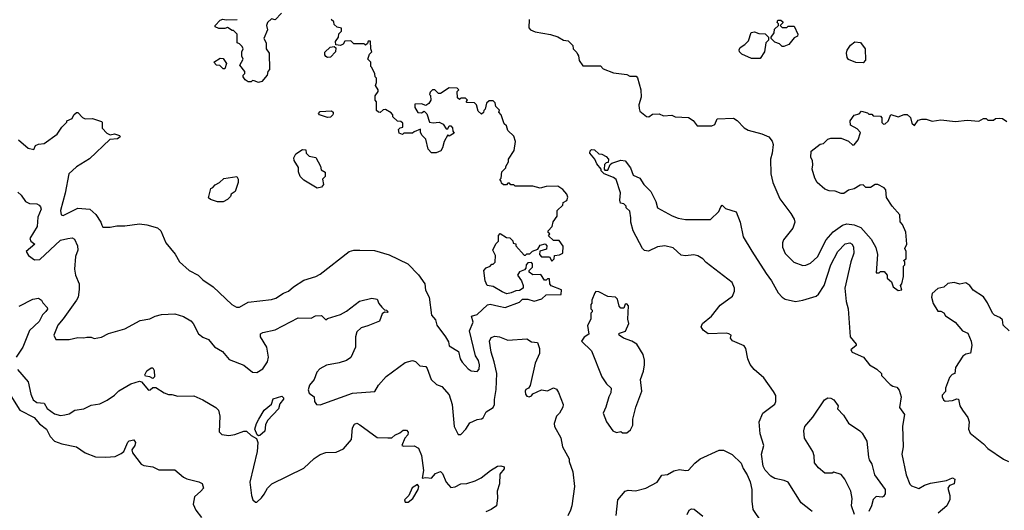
# Model space of a CAD drawing. Extents: x 2239805 to 2396427, y 665731 to 772158.
# Tile 304 of 326: x 2345988 to 2352698, y 760824 to 764163. Entities that reach past the tile are written whole.
import ezdxf

# ---------------------------------------------------------------- set-up
doc = ezdxf.new("R2010")
doc.units = 0

msp = doc.modelspace()

# ---------------------------------------------------------------- linework, layer by layer
at = {"layer": '0CON05XD'}
for points in [[(2347773, 764207), (2347728.3, 764161.7), (2347705, 764170), (2347677.5, 764145), (2347670, 764125), (2347677.5, 764095), (2347652.5, 764035), (2347667.5, 764005), (2347667.5, 763965), (2347687.5, 763935), (2347690, 763825), (2347678.3, 763811.7), (2347673.3, 763785), (2347636.9, 763743.1), (2347615, 763736.2), (2347586.4, 763746.4), (2347575, 763750), (2347565, 763740), (2347545, 763740), (2347523.6, 763753.6), (2347510, 763775), (2347510, 763785), (2347521.7, 763798.3), (2347521.7, 763811.7), (2347487.5, 763855), (2347510, 763895), (2347502.5, 763915), (2347502.5, 763945), (2347510, 763965), (2347505, 763980), (2347485, 764000), (2347470, 764005), (2347470, 764065), (2347445, 764090), (2347435, 764090), (2347405, 764110), (2347385, 764102.5), (2347345, 764102.5), (2347320, 764115), (2347320, 764125), (2347355, 764160), (2347373, 764167), (2347395, 764162.5), (2347470, 764165)], [(2349591.7, 762691.7), (2349600, 762705), (2349590, 762715), (2349590, 762725), (2349617.5, 762755), (2349623, 762787), (2349650, 762825), (2349650, 762865), (2349688.3, 762901.7), (2349691.7, 762918.3), (2349717, 762933), (2349722.5, 762955), (2349717.5, 762975), (2349688.3, 763008.3), (2349655, 763030), (2349575, 763027.5), (2349535, 763017.5), (2349485, 763030), (2349365, 763030), (2349355, 763040), (2349335, 763040), (2349325, 763050), (2349315, 763050), (2349305, 763040), (2349285, 763040), (2349271.7, 763051.7), (2349270, 763065), (2349260, 763075), (2349270, 763085), (2349273, 763127), (2349300, 763155), (2349300, 763165), (2349320, 763195), (2349320, 763215), (2349357, 763273), (2349367.5, 763335), (2349355, 763370), (2349315, 763410), (2349305, 763440), (2349290, 763455), (2349270, 763515), (2349253, 763533), (2349257, 763547), (2349233, 763573), (2349227, 763597), (2349215, 763610), (2349188.3, 763611.7), (2349170, 763595), (2349160, 763555), (2349150, 763545), (2349148.3, 763531.7), (2349135, 763520), (2349111.7, 763541.7), (2349100, 763585), (2349088.3, 763598.3), (2349035, 763600), (2349030, 763605), (2349040, 763615), (2349025, 763630), (2348995, 763630), (2348985, 763620), (2348971.7, 763631.7), (2348970, 763675), (2348980, 763685), (2348968.3, 763698.3), (2348915, 763700), (2348855, 763660), (2348841.7, 763661.7), (2348817, 763687), (2348800, 763685), (2348785, 763670), (2348780, 763655), (2348787, 763647), (2348790, 763615), (2348776.4, 763593.6), (2348755, 763580), (2348725, 763590), (2348681.7, 763588.3), (2348680, 763565), (2348701.7, 763531.7), (2348725, 763530), (2348745, 763540), (2348763, 763523), (2348780, 763465), (2348805, 763461.2), (2348847, 763467), (2348873, 763453), (2348895, 763420), (2348905, 763420), (2348915, 763440), (2348925, 763440), (2348938.3, 763428.3), (2348940, 763405), (2348948.3, 763391.7), (2348915, 763370), (2348905, 763380), (2348881.2, 763335), (2348869.7, 763290.3), (2348858.2, 763271.8), (2348825, 763256.7), (2348795, 763258.1), (2348771.5, 763281.5), (2348755, 763350), (2348730, 763375), (2348720, 763395), (2348718.3, 763418.3), (2348675, 763400), (2348665, 763390), (2348605, 763390), (2348597.5, 763382.5), (2348575, 763390), (2348570, 763415), (2348581.7, 763428.3), (2348598.3, 763431.7), (2348598.3, 763458.3), (2348585, 763470), (2348561.7, 763471.7), (2348531.7, 763501.7), (2348530, 763515), (2348518.3, 763528.3), (2348481.7, 763551.7), (2348465, 763550), (2348445, 763532.5), (2348433.3, 763533.3), (2348420, 763545), (2348420, 763605), (2348410, 763615), (2348410, 763645), (2348430, 763675), (2348430, 763685), (2348412.5, 763715), (2348420, 763735), (2348420, 763765), (2348410, 763775), (2348407.5, 763795), (2348388.3, 763838.3), (2348380, 763845), (2348380, 763875), (2348360, 763895), (2348371.7, 763928.3), (2348387.5, 763945), (2348380, 763965), (2348378.3, 764018.3), (2348361.7, 764018.3), (2348358.3, 764001.7), (2348345, 763990), (2348335, 764000), (2348265, 764000), (2348245, 764020), (2348203, 764017), (2348193, 763997), (2348175, 763987.5), (2348141.7, 763991.7), (2348140, 764015), (2348160, 764045), (2348161.7, 764068.3), (2348180, 764085), (2348180, 764105), (2348151.7, 764111.7), (2348131.7, 764131.7), (2348128.3, 764148.3), (2348110, 764165)], [(2349460, 764165), (2349458.3, 764108.3), (2349470, 764095), (2349500.7, 764080.7), (2349605, 764062.5), (2349655, 764047.5), (2349693, 764023), (2349725, 764020), (2349758.3, 763988.3), (2349760, 763965), (2349785, 763940), (2349788.3, 763928.3), (2349797, 763917), (2349800, 763885), (2349825, 763850), (2349945, 763850), (2349965, 763830), (2350035, 763802.5), (2350125, 763790), (2350145, 763780), (2350188.3, 763778.3), (2350197, 763767), (2350220, 763685), (2350222.5, 763635), (2350207.5, 763585), (2350208.3, 763558.3), (2350215, 763540), (2350260, 763505), (2350275, 763503.3), (2350300.7, 763519.3), (2350345, 763522.5), (2350375, 763510), (2350433, 763513), (2350455, 763503.3), (2350545, 763497.5), (2350576.4, 763476.4), (2350605, 763440), (2350705, 763440), (2350725, 763450), (2350741.2, 763488.8), (2350853, 763493), (2350878.3, 763478.3), (2350925, 763427.5), (2350951.7, 763411.7), (2351045, 763386.7), (2351092.5, 763365), (2351116.1, 763336.1), (2351123, 763313), (2351116.7, 763255), (2351103.3, 763215), (2351106.7, 763115), (2351120, 763055), (2351167.5, 762945), (2351242.5, 762845), (2351266.7, 762805), (2351270, 762785), (2351257.5, 762745), (2351193.8, 762665), (2351186.7, 762645), (2351186.7, 762615), (2351205, 762572.5), (2351263.9, 762513.9), (2351325, 762490), (2351345, 762492.5), (2351377.5, 762505), (2351425, 762550), (2351484.5, 762665.5), (2351530.8, 762719.2), (2351595, 762764.4), (2351625, 762773.3), (2351675, 762767.5), (2351718.9, 762748.9), (2351789.5, 762669.5), (2351822.2, 762612.2), (2351832.5, 762565), (2351825, 762440), (2351845, 762440), (2351855, 762450), (2351878.3, 762448.3), (2351900, 762425), (2351900, 762405), (2351928.3, 762378.3), (2351940, 762345), (2351975, 762320), (2352000, 762325), (2351990, 762355), (2352000, 762365), (2352010, 762415), (2352010, 762485), (2352020, 762495), (2352020, 762515), (2352010, 762525), (2352030, 762535), (2352030, 762585), (2352020, 762605), (2352032.5, 762635), (2352027, 762717), (2352005, 762770), (2351988.3, 762788.3), (2351986.7, 762835), (2351933.9, 762893.9), (2351893.9, 762953.9), (2351890, 763005), (2351878.3, 763018.3), (2351835, 763042.5), (2351818.3, 763041.7), (2351785, 763020), (2351755, 763020), (2351735, 763040), (2351715, 763037.5), (2351675, 763012.5), (2351635, 763002.5), (2351605, 762980), (2351585, 762980), (2351546.1, 762996.1), (2351505, 762998.8), (2351475, 763008.8), (2351422.5, 763055), (2351407.5, 763085)], [(2351195, 763980), (2351185, 763980), (2351165, 764000), (2351135, 764010), (2351110, 764035), (2351110, 764045), (2351130, 764075), (2351131.7, 764098.3), (2351160, 764125), (2351160, 764135), (2351150, 764145), (2351155, 764160), (2351175, 764160), (2351188.3, 764148.3), (2351188.3, 764141.7), (2351170, 764125), (2351185, 764110), (2351215, 764110), (2351225, 764120), (2351265, 764120), (2351290, 764065), (2351288.3, 764051.7), (2351265, 764040), (2351230, 763995), (2351195, 763980)], [(2350975, 763898.8), (2350909.3, 763929.3), (2350892.5, 763945), (2350890.7, 763959.3), (2350897.5, 763975), (2350930, 763995), (2350955, 764020), (2350973, 764077), (2350995, 764080), (2351025, 764070), (2351067, 764067), (2351090, 764045), (2351090, 764025), (2351073, 764007), (2351062.5, 763945), (2351035, 763900), (2350975, 763898.8)], [(2351735, 763870), (2351685, 763872.5), (2351635, 763892.5), (2351627.5, 763905), (2351622.5, 763935), (2351627.5, 763955), (2351650.5, 763989.5), (2351678.3, 764011.7), (2351718.3, 764008.3), (2351750, 763965), (2351751.7, 763888.3), (2351735, 763870)], [(2348085, 763906.2), (2348073.8, 763913.8), (2348066.7, 763925), (2348068.3, 763941.7), (2348103, 763977), (2348131.7, 763981.7), (2348141.7, 763971.7), (2348140, 763945), (2348105, 763908.8), (2348085, 763906.2)], [(2347385, 763830), (2347375, 763830), (2347351.7, 763851.7), (2347330, 763855), (2347310, 763875), (2347355, 763902.5), (2347375, 763900), (2347397.5, 763865), (2347385, 763830)], [(2345980, 763345), (2346045, 763290), (2346085, 763280), (2346095, 763307.5), (2346115, 763316.7), (2346155, 763320), (2346242.5, 763385), (2346275, 763432.5), (2346310, 763465), (2346310, 763475), (2346345, 763490), (2346357.5, 763515), (2346375, 763532.5), (2346385, 763532.5), (2346415, 763497.5), (2346435, 763487.5), (2346485, 763491.2), (2346545, 763470), (2346550, 763465), (2346550, 763425), (2346581.7, 763391.7), (2346605, 763380), (2346635, 763386.7), (2346667.5, 763375), (2346672.5, 763365), (2346655, 763352.5), (2346601.7, 763348.3), (2346463, 763217), (2346375, 763162.5), (2346323.3, 763115), (2346298.2, 762981.8), (2346265.8, 762865), (2346270.8, 762835), (2346285, 762830), (2346385, 762881.1), (2346465, 762874.2), (2346507.1, 762837.1), (2346541.2, 762785), (2346547.5, 762765), (2346555, 762750), (2346605, 762750), (2346649.3, 762760.7), (2346705, 762761.2), (2346803.6, 762773.6), (2346855, 762766.2), (2346926.1, 762746.1), (2346950, 762725), (2346983.9, 762643.9), (2347048.3, 762568.3), (2347077.5, 762515), (2347142.5, 762455), (2347204, 762424), (2347235, 762393.3), (2347307.5, 762345), (2347434.1, 762224.1), (2347465, 762206.7), (2347485, 762206.7), (2347545, 762240.8), (2347705, 762258.8), (2347732.7, 762267.3), (2347785, 762302), (2347820, 762315), (2347854.2, 762345.8), (2347925, 762390.8), (2348005, 762414.2), (2348035, 762432), (2348232.5, 762585), (2348265, 762594), (2348305.7, 762594.3), (2348405, 762591.9), (2348505, 762563.1), (2348632.5, 762502.5), (2348705.6, 762425.6), (2348748.8, 762365), (2348752.7, 762322.7), (2348778.6, 762275), (2348795, 762152.5), (2348820.7, 762120.7), (2348830, 762085), (2348890, 762005), (2348909.5, 761969.5), (2348915, 761942.5), (2348977.5, 761905), (2348988.8, 761855), (2349002.7, 761832.7), (2349045, 761786.7), (2349065, 761773.3), (2349105, 761767.5), (2349120, 761785), (2349122, 761815), (2349115, 761842.5), (2349093.8, 761875), (2349053.8, 762045), (2349078.8, 762105), (2349067.5, 762145), (2349105, 762156.2), (2349175, 762222.5), (2349195, 762226.7), (2349253.3, 762213.3), (2349296.4, 762203.6), (2349395, 762240), (2349415, 762260), (2349451.7, 762261.7), (2349495, 762247.5), (2349547, 762263), (2349575, 762290), (2349678.3, 762291.7), (2349680, 762325), (2349610.7, 762350.7), (2349600, 762365), (2349598.3, 762398.3), (2349585, 762400), (2349575, 762390), (2349565, 762390), (2349538.3, 762428.3), (2349485, 762427.5), (2349460, 762445), (2349460, 762455), (2349481.7, 762478.3), (2349481.7, 762501.7), (2349475, 762510), (2349451.7, 762508.3), (2349440, 762495), (2349437.5, 762472.5), (2349428.3, 762461.7), (2349393.6, 762446.4), (2349380, 762425), (2349407.5, 762385), (2349420, 762355), (2349420, 762335), (2349395, 762320), (2349368.3, 762318.3), (2349337, 762303), (2349308.3, 762298.3), (2349275, 762310), (2349215, 762347.5), (2349173.9, 762353.9), (2349160, 762385), (2349150, 762455), (2349167.5, 762475), (2349193.6, 762486.4), (2349205, 762500), (2349215, 762500), (2349227, 762513), (2349229.3, 762559.3), (2349213.3, 762595), (2349233, 762637), (2349250, 762655), (2349250, 762695), (2349261.7, 762708.3), (2349305, 762680), (2349328.3, 762678.3), (2349348.3, 762658.3), (2349351.7, 762641.7), (2349368.3, 762638.3), (2349370, 762625), (2349425, 762560), (2349435, 762560), (2349445, 762570), (2349465, 762570), (2349483, 762587), (2349518.3, 762601.7), (2349535, 762627.5), (2349568.3, 762638.3), (2349580, 762625), (2349578.3, 762601.7), (2349531.7, 762588.3), (2349530, 762565), (2349545, 762550), (2349598.3, 762548.3), (2349615, 762520), (2349630, 762535), (2349631.7, 762558.3), (2349667, 762563), (2349690, 762575), (2349691.7, 762621.7), (2349665, 762660), (2349625, 762660), (2349591.7, 762691.7)], [(2348085, 763498), (2348030, 763515), (2348023.3, 763525), (2348035, 763538.8), (2348112.3, 763542.3), (2348123.3, 763535), (2348123.8, 763525), (2348121.2, 763515), (2348105, 763500.8), (2348085, 763498)], [(2351407.5, 763085), (2351387.5, 763145), (2351392.5, 763175), (2351390, 763205), (2351380, 763225), (2351381.7, 763268.3), (2351443, 763317), (2351465, 763320), (2351495, 763350), (2351515, 763356.7), (2351585, 763356.7), (2351635, 763337.5), (2351665, 763310), (2351675, 763312.5), (2351702.5, 763345), (2351717.5, 763395), (2351695, 763420), (2351650, 763445), (2351647.5, 763475), (2351675, 763512.5), (2351708.3, 763521.7), (2351725, 763540), (2351765, 763530), (2351775, 763520), (2351795, 763520), (2351805, 763510), (2351855, 763507.5), (2351862.5, 763495), (2351863, 763463), (2351875, 763453.3), (2351886.1, 763453.9), (2351907.3, 763472.7), (2351925, 763517.5), (2351975, 763502.5), (2352015, 763517.5), (2352035, 763517.5), (2352058.3, 763498.3), (2352068.3, 763458.3), (2352085, 763442.5), (2352110.5, 763479.5), (2352135, 763486.2), (2352165, 763486), (2352205, 763472.5), (2352265, 763482.5), (2352365, 763470), (2352445, 763480), (2352525, 763472.5), (2352555, 763490), (2352575, 763490), (2352585, 763480), (2352625, 763480), (2352638.3, 763491.7), (2352665, 763492.5), (2352685, 763490), (2352715, 763470)], [(2348015, 763017.5), (2347925, 763070), (2347900, 763095), (2347888.3, 763128.3), (2347887, 763157), (2347857.5, 763205), (2347857, 763223), (2347870.7, 763249.3), (2347915, 763280), (2347938.3, 763278.3), (2347940, 763255), (2347960, 763235), (2348006.4, 763226.4), (2348037, 763167), (2348041.7, 763141.7), (2348070, 763125), (2348070, 763095), (2348052.5, 763077.5), (2348059.3, 763040.7), (2348045, 763023.3), (2348015, 763017.5)], [(2351387.5, 760815), (2351377.5, 760825), (2351313.6, 760873.6), (2351223.8, 761015), (2351197.1, 761027.1), (2351135, 761040), (2351106.7, 761055), (2351067, 761097), (2351054.3, 761124.3), (2351044.2, 761205), (2351059.2, 761265), (2351034, 761345), (2351028, 761425), (2351051.2, 761485), (2351133.6, 761546.4), (2351140, 761565), (2351140, 761605), (2351125, 761632.5), (2351060, 761725), (2350993, 761783), (2350965.9, 761815.9), (2350950, 761855), (2350936.2, 761925), (2350924.2, 761944.2), (2350845, 761976.7), (2350832.5, 761995), (2350837.5, 762015), (2350820, 762025), (2350805, 762030), (2350680, 762025), (2350645, 762050), (2350633, 762073), (2350640, 762095), (2350702.5, 762145), (2350760.5, 762219.5), (2350845, 762282.5), (2350860, 762315), (2350860, 762335), (2350842.5, 762375), (2350665, 762510), (2350642.5, 762535), (2350610, 762555), (2350583, 762563), (2350525, 762556.7), (2350495, 762560), (2350440.7, 762610.7), (2350383.6, 762623.6), (2350335, 762616.7), (2350273, 762587), (2350245, 762592.5), (2350232.5, 762605), (2350167.5, 762725), (2350152.5, 762785), (2350152.5, 762815), (2350145, 762860), (2350121.7, 762881.7), (2350120, 762895), (2350105, 762910), (2350083.3, 762915), (2350078.8, 762935), (2350082.5, 762985), (2350053.3, 763075), (2350035, 763088.8), (2349970, 763115), (2349950, 763135), (2349950, 763145), (2349921.7, 763181.7), (2349907.5, 763215), (2349873.3, 763255), (2349875, 763270), (2349885, 763280), (2349905, 763277.5), (2349935, 763250), (2349955, 763247.5), (2349985, 763232.5), (2350000, 763215), (2349998.3, 763191.7), (2349985, 763190), (2349973, 763177), (2349970, 763145), (2349975, 763140), (2349995, 763140), (2350011.7, 763178.3), (2350022.5, 763187.5), (2350083.9, 763206.1), (2350115, 763202.5), (2350150, 763155), (2350167.5, 763105), (2350213.3, 763085), (2350240.9, 763040.9), (2350289.2, 762995), (2350323.8, 762925), (2350335, 762882.5), (2350435, 762827.5), (2350475, 762812.5), (2350525, 762803.3), (2350695, 762803.3), (2350753, 762857), (2350765, 762890), (2350775, 762900), (2350798.3, 762878.3), (2350870, 762855), (2350898.8, 762785), (2350918.8, 762685), (2350977.9, 762587.9), (2351073.8, 762435), (2351112, 762385), (2351156.2, 762305), (2351184.4, 762274.4), (2351205, 762262), (2351275, 762246.2), (2351325, 762253.8), (2351415, 762282.5), (2351431.2, 762295), (2351469.2, 762355), (2351515.5, 762495), (2351562.2, 762585), (2351613.2, 762636.8), (2351645, 762643.8), (2351661.2, 762635), (2351670.8, 762615), (2351672.9, 762575), (2351651.4, 762515), (2351610, 762335), (2351620.8, 762245), (2351634, 762195), (2351648, 762005), (2351687.5, 761955), (2351687.5, 761945), (2351652.5, 761915), (2351660.7, 761900.7), (2351737.5, 761865), (2351780, 761815), (2351830, 761785), (2351860, 761755), (2351861.7, 761741.7), (2351920, 761680), (2351938.3, 761668.3), (2351965, 761662.5), (2351981.7, 761641.7), (2351996, 761595), (2351983.9, 761523.9), (2352016.7, 761475), (2352003.8, 761396.2), (2352008.5, 761255), (2351998.6, 761205), (2352028.6, 761065), (2352055, 761002), (2352065, 760990.8), (2352115, 760971.2), (2352154.3, 760995.7), (2352195, 761007.5), (2352302.7, 761027.3), (2352345, 761045.7), (2352360.8, 761035), (2352355.6, 761004.4), (2352325, 760992.5), (2352313.3, 760975), (2352326.7, 760925), (2352326.4, 760896.4), (2352305.8, 760854.2), (2352247.5, 760805)], [(2347375, 762923.3), (2347335, 762923.3), (2347288.3, 762938.3), (2347275, 762950), (2347290, 763015), (2347305, 763020), (2347320.7, 763039.3), (2347350, 763055), (2347378.3, 763081.7), (2347467, 763097), (2347477, 763077), (2347477.5, 763055), (2347457, 762993), (2347430, 762975), (2347425, 762960), (2347405, 762940), (2347375, 762923.3)], [(2345975, 762990), (2345997.9, 762967.9), (2346026.7, 762925), (2346055, 762911.2), (2346105, 762910), (2346121.7, 762901.7), (2346129.5, 762889.5), (2346133.6, 762873.6), (2346111.7, 762818.3), (2346108, 762755), (2346057.1, 762675), (2346063.8, 762655), (2346090, 762635), (2346031.2, 762585), (2346047.7, 762557.7), (2346089.5, 762529.5), (2346125, 762530), (2346266.4, 762663.6), (2346316.6, 762673.4), (2346345, 762677.5), (2346360.3, 762670.3), (2346382.9, 762625), (2346383.1, 762595), (2346368, 762552), (2346360.6, 762465), (2346368.1, 762425), (2346394.3, 762365), (2346393.9, 762326.1), (2346385.8, 762275), (2346374.2, 762255), (2346285, 762126.2), (2346247, 762083), (2346221.2, 762015), (2346235, 761987.5), (2346325, 761987.5), (2346385, 762000), (2346425, 761997.5), (2346445, 762002.5), (2346475, 762002.5), (2346495, 761992.5), (2346545, 762002.5), (2346593, 762027), (2346705, 762060), (2346810, 762115), (2346875, 762127.5), (2346910, 762145), (2346955, 762156.7), (2347045, 762160), (2347103.6, 762143.6), (2347155, 762113.3), (2347171.2, 762095), (2347207.5, 762025), (2347235, 762002.5), (2347275, 761987.5), (2347315, 761936.7), (2347370, 761905), (2347415, 761851.2), (2347515, 761811.2), (2347574.1, 761764.1), (2347605, 761761.2), (2347645, 761786.7), (2347676.7, 761835), (2347683.3, 761865), (2347671.2, 761935), (2347628.8, 762005), (2347630, 762025), (2347645, 762033.8), (2347728.7, 762051.3), (2347885, 762133.3), (2347975, 762132.5), (2348003.6, 762146.4), (2348045, 762150), (2348075, 762120), (2348085, 762130), (2348175, 762156.7), (2348215, 762178.8), (2348303.2, 762246.8), (2348387.3, 762267.3), (2348425, 762261.2), (2348435, 762232.5), (2348456.1, 762206.1), (2348475, 762187.5), (2348487, 762187), (2348500, 762175), (2348495, 762170), (2348475, 762173.3), (2348458.6, 762161.4), (2348438.8, 762111.2), (2348359.3, 762079.3), (2348315, 762066.2), (2348285, 762037.5), (2348276, 762005), (2348275.7, 761935), (2348245, 761864.3), (2348215, 761844.4), (2348165, 761827.8), (2348078.3, 761811.7), (2348033.8, 761786.2), (2348013.3, 761765), (2347994.4, 761715), (2347961.8, 761675), (2347954.6, 761644.6), (2347960, 761620), (2347995.7, 761595.7), (2347996.7, 761565), (2348010, 761545), (2348035, 761542.5), (2348255, 761620), (2348407.7, 761632.3), (2348434, 761675), (2348485, 761733.8), (2348615, 761830), (2348665, 761843.3), (2348685, 761836.7), (2348715, 761806.7), (2348755, 761802.5), (2348765, 761790), (2348792.5, 761715), (2348829.3, 761679.3), (2348865, 761667.5), (2348915, 761610), (2348934.3, 761545), (2348948.6, 761395), (2348975, 761340), (2348995, 761340), (2349027.5, 761375), (2349055, 761420), (2349105, 761442.5), (2349135, 761446.7), (2349145.8, 761454.2), (2349166.1, 761493.9), (2349215, 761522.5), (2349223.8, 761545), (2349222.7, 761577.3), (2349234.2, 761645), (2349238.6, 761755), (2349221.5, 761835), (2349199.8, 761899.8), (2349190, 761975), (2349200.3, 761999.7), (2349225, 762008.6), (2349257.5, 762005), (2349315, 761981.2), (2349445, 761990), (2349475, 761970), (2349516.1, 761966.1), (2349531.2, 761925), (2349529.3, 761890.7), (2349501.2, 761825), (2349467.1, 761672.9), (2349456, 761654), (2349437.5, 761645), (2349432.5, 761635), (2349434, 761615), (2349445, 761600), (2349460, 761595), (2349475, 761602.5), (2349485, 761617.5), (2349545, 761643.3), (2349585, 761637.5), (2349626.4, 761656.4), (2349645, 761647.5), (2349660, 761625), (2349692.5, 761545), (2349690, 761525), (2349666.7, 761485), (2349646.4, 761463.6), (2349630, 761415), (2349632.5, 761395), (2349676.4, 761316.4), (2349687.5, 761255), (2349732.5, 761175), (2349733.3, 761155), (2349756.7, 761085), (2349768.8, 760985), (2349750, 760855), (2349742.5, 760825), (2349723, 760787)], [(2352730, 762045), (2352690, 762085), (2352685, 762120), (2352667, 762137), (2352631.7, 762151.7), (2352616.7, 762165), (2352583.8, 762235), (2352555, 762276.7), (2352485, 762322.5), (2352463, 762353), (2352435, 762372.5), (2352395, 762363.8), (2352355, 762373.3), (2352312.3, 762367.7), (2352285, 762343.3), (2352245, 762332.5), (2352205, 762300), (2352202.5, 762275), (2352212.3, 762232.3), (2352245, 762180), (2352265, 762180), (2352285, 762167.5), (2352297, 762147), (2352363.3, 762103.3), (2352412.5, 762045), (2352449.3, 762029.3), (2352472.5, 761975), (2352477.5, 761945), (2352466.7, 761893.3), (2352435, 761887.5), (2352415, 761872.5), (2352366.2, 761795), (2352360, 761755), (2352341.7, 761748.3), (2352325, 761727.5), (2352296.7, 761655), (2352297, 761633), (2352275, 761607.5), (2352273.3, 761595), (2352282.5, 761575), (2352295, 761567.5), (2352345, 761570), (2352375, 761582.5), (2352385, 761580), (2352394.1, 761534.1), (2352413.3, 761505), (2352450, 761455), (2352457.5, 761425), (2352453.5, 761375), (2352465, 761349.2), (2352556.7, 761275), (2352585, 761243.3), (2352691.7, 761171.7), (2352726.4, 761156.4)], [(2350125, 761350), (2350149.3, 761370.7), (2350166.4, 761403.6), (2350167, 761443), (2350186.7, 761525), (2350226.7, 761635), (2350217.5, 761715), (2350239.3, 761770.7), (2350246.7, 761815), (2350246.2, 761845), (2350236.2, 761885), (2350193.8, 761955), (2350160, 761975), (2350102.5, 761995), (2350072.5, 762015), (2350070, 762025), (2350075, 762030), (2350116.4, 762043.6), (2350140, 762095), (2350133.3, 762125), (2350136.7, 762216.7), (2350125, 762230), (2350115, 762227.5), (2350105, 762200), (2350085, 762200), (2350073, 762213), (2350060.7, 762260.7), (2350047.5, 762275), (2349995, 762279.2), (2349935, 762311.2), (2349915, 762312.5), (2349906.4, 762303.6), (2349887.5, 762255), (2349887, 762233), (2349880, 762225), (2349880, 762195), (2349890, 762185), (2349890, 762175), (2349880, 762165), (2349880, 762125), (2349858.3, 762081.7), (2349867, 762023), (2349835, 762002.5), (2349817.5, 761975), (2349885, 761910), (2349955, 761732.5), (2349987.5, 761685), (2350017.5, 761655), (2350017, 761623), (2350002.5, 761595), (2349982.5, 761525), (2349963.3, 761485), (2349986.4, 761426.4), (2350030, 761365), (2350055, 761352.5), (2350085, 761360), (2350095, 761350), (2350125, 761350)], [(2345985, 762212.5), (2346078.3, 762261.7), (2346115, 762267.1), (2346136.2, 762255), (2346146.2, 762235), (2346174.3, 762205), (2346177.2, 762192.8), (2346165, 762177.1), (2346142.5, 762155), (2346120.2, 762109.8), (2346055, 762047.5), (2346010, 761935), (2345964.2, 761865)], [(2345972.6, 761782.6), (2346045, 761698.8), (2346063.3, 761613.3), (2346080, 761575), (2346105, 761558), (2346155, 761553.3), (2346175, 761517.5), (2346225, 761480), (2346265, 761470), (2346295, 761472.5), (2346325, 761480), (2346363.6, 761506.4), (2346425, 761513.3), (2346475, 761540), (2346535, 761547.5), (2346585, 761572.5), (2346635, 761606.7), (2346664.2, 761635.8), (2346745.6, 761684.4), (2346803.3, 761703.3), (2346818, 761698), (2346865, 761642.5), (2346877, 761643), (2346895, 761660), (2346915, 761660), (2346973, 761623), (2347003, 761613), (2347025, 761612.5), (2347065, 761600), (2347175, 761602.5), (2347235, 761576.7), (2347323.6, 761523.6), (2347342.5, 761505), (2347352.5, 761465), (2347348.3, 761358.3), (2347365, 761340), (2347413, 761333), (2347455, 761340), (2347515, 761363.3), (2347533, 761363), (2347565, 761333.3), (2347602.5, 761312.5), (2347611.2, 761285), (2347606.1, 761223.9), (2347556.7, 761015), (2347566.7, 760925), (2347577.5, 760895), (2347595, 760880), (2347605, 760880), (2347635, 760907.5), (2347655, 760932.5), (2347676.2, 760975), (2347705.9, 761004.1), (2347925, 761111.2), (2347995, 761176.7), (2348036.4, 761203.6), (2348075, 761216.7), (2348145, 761220), (2348195, 761242.5), (2348250, 761305), (2348256.7, 761385), (2348269.3, 761410.7), (2348285, 761416.2), (2348305, 761406.2), (2348425, 761320), (2348497, 761317), (2348525, 761317.5), (2348544.2, 761335.8), (2348578.6, 761351.4), (2348600.7, 761369.3), (2348625, 761369.2), (2348634.2, 761355), (2348632, 761338), (2348612.5, 761315), (2348592.5, 761265), (2348605, 761260), (2348675, 761263.3), (2348705, 761246.7), (2348725, 761197.5), (2348740, 761095), (2348731.7, 761041.7), (2348755, 761047.5), (2348795, 761042.5), (2348822.5, 761075), (2348855, 761087.5), (2348870, 761075), (2348894.2, 761014.2), (2348925, 760980), (2348955, 760984), (2348995, 761003.8), (2349035, 761006.2), (2349092.5, 761025), (2349133.3, 761045), (2349196.2, 761095), (2349245, 761123.8), (2349266.2, 761126.2), (2349290, 761120), (2349288.8, 761105), (2349260.8, 761069.2), (2349256.9, 761003.1), (2349240.8, 760955), (2349243.9, 760906.1), (2349236.4, 760853.6), (2349201.7, 760828.3), (2349165, 760814.2)], [(2346895, 761720), (2346875, 761733.3), (2346845, 761737.5), (2346840, 761745), (2346855, 761773.3), (2346885, 761793.3), (2346895, 761792.5), (2346903.8, 761775), (2346906.7, 761733.3), (2346895, 761720)], [(2345905, 761640), (2345988.6, 761505), (2346086.9, 761455), (2346123.4, 761413.4), (2346170, 761375), (2346195, 761326.2), (2346225, 761294.2), (2346275, 761275.7), (2346375.5, 761255.5), (2346435, 761215.7), (2346505, 761188.6), (2346575, 761185.6), (2346639.1, 761190.9), (2346679.7, 761210.3), (2346696.7, 761225), (2346725, 761287.5), (2346735, 761296.7), (2346765, 761302.5), (2346776.2, 761285), (2346772.5, 761265), (2346752.5, 761235), (2346756.2, 761215), (2346815, 761138.8), (2346835, 761128), (2346895, 761120), (2346935, 761098.8), (2347045, 761098.8), (2347105, 761048.8), (2347127.3, 761037.3), (2347208.3, 761018.3), (2347232.5, 761005), (2347240, 760975), (2347223.3, 760955)], [(2347615, 761330), (2347606.7, 761336.7), (2347591.2, 761375), (2347600.6, 761415), (2347616.7, 761445), (2347655, 761504.4), (2347703.2, 761546.8), (2347715, 761582), (2347775, 761600), (2347785, 761590), (2347785, 761580), (2347760.6, 761549.4), (2347751.9, 761515), (2347676, 761435), (2347662.5, 761405), (2347658.1, 761361.9), (2347625, 761333.3), (2347615, 761330)], [(2351675.9, 760794.1), (2351656.7, 760855), (2351662, 760905), (2351652, 760955), (2351611.2, 761035), (2351585, 761066.7), (2351535, 761082.5), (2351525, 761077.5), (2351475, 761077.5), (2351432.3, 761112.3), (2351405, 761147.5), (2351402.5, 761195), (2351394, 761225), (2351336.7, 761315), (2351332.5, 761365), (2351338.8, 761395), (2351393, 761457), (2351472.5, 761575)], [(2351472.5, 761575), (2351495, 761590), (2351515, 761588), (2351536.2, 761575), (2351566.2, 761535), (2351560, 761515), (2351601.7, 761471.7), (2351635, 761416.2), (2351713.3, 761365), (2351728.8, 761348.8), (2351760, 761295), (2351771.2, 761185), (2351776.1, 761166.1), (2351795, 761137.5), (2351814, 761065), (2351885.8, 760965), (2351886, 760935), (2351875, 760917.5), (2351865, 760912.5), (2351825, 760916.7), (2351803.9, 760896.1), (2351793.8, 760855), (2351773.8, 760815)], [(2350051.7, 760788.3), (2350064, 760895), (2350113.3, 760955), (2350135, 760961.2), (2350185, 760955.7), (2350255, 760973.3), (2350332.9, 761015), (2350365, 761063.8), (2350402.3, 761067.7), (2350445, 761091.2), (2350485, 761102), (2350526.4, 761093.6), (2350545, 761096.7), (2350589.2, 761145), (2350625, 761173.5), (2350755, 761232.7), (2350785, 761233.3), (2350843.5, 761203.5), (2350903.8, 761145), (2350917.3, 761107.3), (2350946, 761065), (2350965, 761017.5), (2350978, 760965), (2350976.4, 760886.4), (2350985, 760830), (2351040, 760745)], [(2348635, 760880), (2348666.7, 760905), (2348702.5, 760965), (2348707.5, 760985), (2348698.3, 760998.3), (2348663.6, 760976.4), (2348640, 760925), (2348610, 760895), (2348615, 760880), (2348635, 760880)], [(2347223.3, 760955), (2347178.8, 760915), (2347169.2, 760865), (2347187.5, 760825), (2347226, 760775)], [(2350535.8, 760795), (2350551.2, 760825), (2350565, 760834), (2350585, 760832.5), (2350644.4, 760784.4)]]:
    msp.add_lwpolyline(points, dxfattribs=at)

doc.saveas('drawing.dxf')
